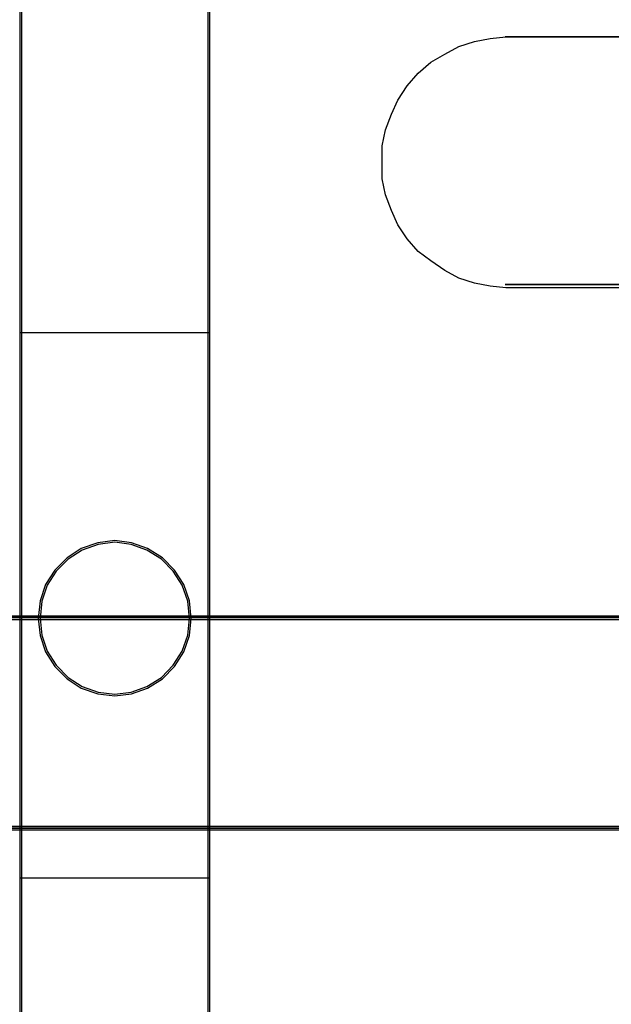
# Model space of a CAD drawing. Header units: millimetres. Extents: x -1290 to 1795, y -4192 to -1311.
# Tile 313 of 656: x 1473.32 to 1476.43, y -3719.23 to -3714.05. Entities that reach past the tile are written whole.
import ezdxf

# ---------------------------------------------------------------- set-up
doc = ezdxf.new("R2010")
doc.units = ezdxf.units.MM
doc.layers.add('30', color=7, linetype='Continuous')
doc.layers.add('45', color=7, linetype='Continuous')
doc.layers.add('Aparatura', color=7, linetype='Continuous', lineweight=13)

# ---------------------------------------------------------------- blocks, each defined once
blk = doc.blocks.new('*U241')
at = {"layer": '30', "color": 7}
for points in [[(764.797637, -562.409592), (117.203183, -562.409592), (117.203183, -563.929167), (117.203183, -584.997873), (117.203183, -586.476379), (764.797637, -586.476379), (764.797637, -584.997873), (764.797637, -563.929167), (764.797637, -562.409592)], [(434.452016, -571.167353), (442.558272, -571.167353), (434.452016, -571.167353)], [(442.558272, -577.673734), (434.452016, -577.673734), (442.558272, -577.673734)], [(117.203183, -586.390201), (764.797637, -586.390201), (117.203183, -586.390201)], [(764.797637, -586.390201), (117.203183, -586.390201), (117.203183, -587.886334), (117.203183, -589.465585), (117.203183, -592.000698), (764.797637, -592.000698), (764.797637, -589.465585), (764.797637, -587.886334), (764.797637, -586.390201)], [(764.754661, -586.431495), (117.246158, -586.431495), (117.246158, -587.905125), (117.246158, -589.460624), (117.246158, -591.957609), (764.754661, -591.957609), (764.754661, -589.460624), (764.754661, -587.905125), (764.754661, -586.431495)], [(117.203183, -591.914521), (764.797637, -591.914521), (117.203183, -591.914521)]]:
    blk.add_lwpolyline(points, close=True, dxfattribs=at)
blk.add_lwpolyline([(442.538782, -577.759911), (434.471505, -577.759911), (434.059909, -577.718448), (433.648314, -577.635523), (433.236718, -577.511135), (432.866282, -577.303822), (432.495846, -577.055046), (432.166569, -576.80627), (431.878452, -576.474569), (431.631494, -576.101406), (431.466856, -575.728242), (431.302218, -575.313616), (431.219899, -574.898989), (431.219899, -574.442901), (431.219899, -574.028274), (431.302218, -573.613648), (431.466856, -573.199022), (431.631494, -572.825858), (431.878452, -572.452694), (432.166569, -572.120993), (432.495846, -571.830755), (432.866282, -571.623442), (433.236718, -571.416129), (433.648314, -571.291741), (434.059909, -571.208815), (434.471505, -571.167353), (434.471505, -571.167353), (442.538782, -571.167353)], dxfattribs=at)
blk = doc.blocks.new('*U252')
at = {"layer": '45', "color": 7}
for points in [[(440.00302, -698.804806), (440.00302, -750.882783)], [(440.00302, -729.279229), (444.997133, -729.279229)], [(440.00302, -743.613374), (444.997133, -743.613374)]]:
    blk.add_lwpolyline(points, dxfattribs=at)
for points in [[(440.00302, -750.882783), (444.997133, -750.882783), (444.997133, -750.882783), (444.997133, -698.804806), (444.997133, -698.804806), (440.00302, -698.804806), (440.00302, -750.882783)], [(440.047786, -750.837899), (444.952366, -750.837899), (444.952366, -698.84969), (440.047786, -698.84969), (440.047786, -750.837899)], [(444.508286, -736.798571), (444.462289, -736.33549), (444.314439, -735.905724), (444.074595, -735.525931), (443.752613, -735.202774), (443.364919, -734.959573), (442.944371, -734.806323), (442.500823, -734.749687), (442.053991, -734.806323), (441.6203, -734.959573), (441.245749, -735.202774), (440.923766, -735.525931), (440.683922, -735.905724), (440.536073, -736.33549), (440.490075, -736.798571), (440.536073, -737.248326), (440.683922, -737.678092), (440.923766, -738.057885), (441.245749, -738.384374), (441.6203, -738.627575), (442.053991, -738.777493), (442.500823, -738.834129), (442.944371, -738.777493), (443.364919, -738.627575), (443.752613, -738.384374), (444.074595, -738.057885), (444.314439, -737.678092), (444.462289, -737.248326), (444.508286, -736.798571)], [(444.46352, -736.798419), (444.418568, -736.345923), (444.274079, -735.92598), (444.039686, -735.554868), (443.725021, -735.239097), (443.346139, -735.001455), (442.935148, -734.851708), (442.501681, -734.796367), (442.065004, -734.851708), (441.64117, -735.001455), (441.275131, -735.239097), (440.960466, -735.554868), (440.726073, -735.92598), (440.581584, -736.345923), (440.536632, -736.798419), (440.581584, -737.237894), (440.726073, -737.657836), (440.960466, -738.028949), (441.275131, -738.347975), (441.64117, -738.585617), (442.065004, -738.732108), (442.501681, -738.78745), (442.935148, -738.732108), (443.346139, -738.585617), (443.725021, -738.347975), (444.039686, -738.028949), (444.274079, -737.657836), (444.418568, -737.237894), (444.46352, -736.798419)]]:
    blk.add_lwpolyline(points, close=True, dxfattribs=at)

msp = doc.modelspace()

# ---------------------------------------------------------------- block references
at = {"layer": 'Aparatura', "color": 7, "lineweight": 13, "xscale": 0.2, "yscale": 0.2, "zscale": 0.2}
for name, p in [('*U252', (1385.322, -3569.8405)), ('*U241', (1388.9844, -3599.9102))]:
    msp.add_blockref(name, p, dxfattribs=at)

doc.saveas('drawing.dxf')
